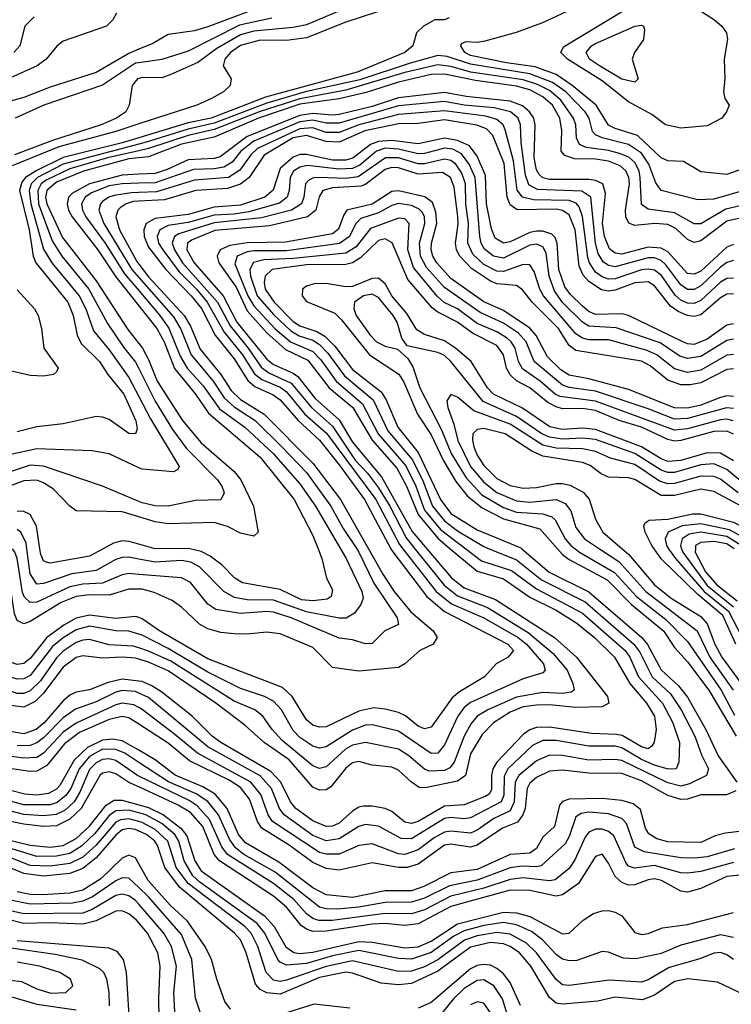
# Model space of a CAD drawing. Header units: inches. Extents: x 501365 to 657855, y 482276 to 547543.
# Tile 856 of 957: x 619638 to 621803, y 498614 to 501610. Entities that reach past the tile are written whole.
import ezdxf

# ---------------------------------------------------------------- set-up
doc = ezdxf.new("R2010")
doc.units = ezdxf.units.IN
doc.header["$MEASUREMENT"] = 0
for name, color, linetype in [('A6419', 7, 'Continuous'), ('A6429', 7, 'Continuous'), ('A6510', 7, 'Continuous'), ('A6520', 7, 'Continuous')]:
    doc.layers.add(name, color=color, linetype=linetype)

msp = doc.modelspace()

# ---------------------------------------------------------------- linework, layer by layer
at = {"layer": 'A6419', "color": 5}
for points, elevation in [([(620000, 499664), (619990, 499667), (619950, 499670.1), (619890, 499666.7), (619830, 499674.5), (619810, 499669), (619770, 499639.4), (619710, 499560.2), (619685.1, 499534.9), (619650, 499517.6), (619610, 499523.1), (619530, 499564.6), (619506.1, 499590), (619463.8, 499670), (619435.9, 499815.9), (619423.3, 499843.3), (619402.5, 499862.5), (619350, 499893.6), (619270, 499964.4), (619226.3, 499986.3), (619130, 499983.4), (619070, 499995.8), (618979.3, 499999.3), (618976.7, 500000)], 2880), ([(620000, 499698), (619983.4, 499703.4), (619910, 499707.8), (619850, 499723.7), (619830, 499721.9), (619810, 499714.5), (619770, 499688.6), (619750, 499668.3), (619701.5, 499598.5), (619670, 499567.5), (619650, 499559.4), (619630, 499559.8), (619610, 499566.8), (619543.4, 499603.4), (619503, 499663), (619492.3, 499690), (619474.7, 499770), (619469.4, 499830), (619457.2, 499857.2), (619436.4, 499876.4), (619360.9, 499920.9), (619273.6, 500000)], 2860), ([(620000, 499739.7), (619970, 499748.8), (619930, 499750), (619850, 499764), (619810, 499753.7), (619770, 499729.2), (619737.6, 499702.4), (619670, 499614.5), (619650, 499604.3), (619630, 499603.5), (619609, 499610), (619570, 499631.4), (619550, 499653.7), (619529.2, 499690), (619509.1, 499770), (619504.2, 499850), (619495.3, 499870), (619471.1, 499891.1), (619370, 499949.4), (619318.9, 500000)], 2840), ([(620000, 499790.3), (619990, 499793.5), (619930, 499788.1), (619850, 499797.8), (619810, 499788.6), (619772.1, 499767.9), (619720.4, 499730), (619670, 499666.1), (619650, 499650.5), (619630, 499647.7), (619610, 499655.2), (619574.8, 499690), (619556.6, 499730), (619545.1, 499790), (619540.8, 499870), (619531.5, 499890), (619508.3, 499908.3), (619430, 499944.3), (619390, 499970), (619363.3, 500000)], 2820), ([(620000, 499876.9), (619970, 499877), (619910, 499858.7), (619850, 499860.2), (619810, 499855.1), (619763.6, 499836.4), (619670, 499778.6), (619650, 499771), (619630, 499781.5), (619621.9, 499801.9), (619604.1, 499924.1), (619590, 499957.7), (619570, 499971.1), (619490, 499981.5), (619448.5, 500000)], 2780), ([(620000, 499921.9), (619970, 499924.3), (619950, 499920.3), (619890, 499895.4), (619830, 499892.5), (619790, 499884), (619690, 499837.6), (619670, 499836.4), (619652.4, 499852.4), (619646.4, 499866.4), (619630, 499970), (619623.1, 499990), (619616, 500000)], 2760), ([(620000, 499968.6), (619970, 499974.1), (619950, 499973.8), (619930, 499967.7), (619870, 499934.2), (619796.2, 499923.8), (619710, 499894.4), (619690, 499892.6), (619670, 499924), (619659.4, 500000)], 2740), ([(619892.1, 500000), (619850, 499977.9), (619730, 499956.1), (619719.2, 499959.2), (619710, 499963.4), (619702.1, 499982.1), (619699.4, 500000)], 2720), ([(620000, 499597.3), (619950, 499603), (619906.9, 499593.1), (619850, 499571), (619810, 499564), (619790, 499554.3), (619770, 499536.8), (619712.2, 499470), (619687.8, 499450), (619650, 499436.6), (619590, 499446.5)], 2920), ([(620000, 499560.9), (619990, 499565.4), (619950, 499568.3), (619930, 499563.5), (619870, 499533.8), (619807.9, 499512.1), (619770, 499485.4), (619710, 499424.2), (619690, 499408.9), (619670, 499400.8), (619630, 499400.1)], 2940), ([(620000, 499516.6), (619985, 499525), (619950, 499530.2), (619930, 499524.9), (619810, 499469.6), (619770, 499441.4), (619710, 499378.3), (619690, 499365.2), (619650, 499362.3), (619572.6, 499372.6)], 2960), ([(620000, 499466.6), (619970, 499485.8), (619950, 499489.4), (619910, 499480.8), (619819.6, 499440.4), (619774.2, 499405.8), (619720.1, 499339.9), (619690, 499322.8), (619670, 499321.8), (619550, 499339.8)], 2980), ([(620000, 499386.6), (619950, 499415.7), (619920.6, 499420.6), (619890, 499417.6), (619844.5, 499395.5), (619803.6, 499356.4), (619760, 499280), (619750, 499268.8), (619725, 499255), (619690, 499249.6), (619652.9, 499252.8), (619573.3, 499273.3)], 3020), ([(620000, 499349.8), (619957.4, 499377.4), (619930, 499389.3), (619890, 499390), (619850, 499368.2), (619818.6, 499330), (619793, 499270), (619779.2, 499250), (619751.8, 499228.2), (619730, 499220.6), (619650, 499221), (619564, 499244)], 3040), ([(620000, 499308.4), (619996.7, 499310), (619930, 499355.2), (619910, 499360.2), (619890, 499358.2), (619870, 499348.3), (619850, 499328.1), (619821.1, 499258.9), (619803.2, 499230), (619775.6, 499204.4), (619748.9, 499191.1), (619710, 499187), (619650, 499191.2), (619539.4, 499219.4)], 3060), ([(620000, 499275.1), (619970, 499289), (619930, 499314.6), (619910, 499320.8), (619890, 499317.2), (619881.1, 499310), (619824.3, 499210), (619790, 499177.1), (619750, 499157.2), (619710, 499155), (619650, 499161.5), (619590, 499173.5)], 3080), ([(619510, 499136.5), (619670, 499097.5), (619730, 499091.9), (619770, 499097.4), (619810, 499118.7), (619850, 499155.7), (619900.5, 499219.5), (619925.2, 499234.8), (619950, 499234.5), (620000, 499220.5)], 3120), ([(620000, 499196.1), (619970, 499204.6), (619930, 499202.9), (619910, 499188.5), (619866.3, 499133.7), (619825.6, 499094.4), (619790, 499072.5), (619750, 499064.1), (619690, 499063.1), (619590, 499093.6)], 3140), ([(620000, 499169.9), (619970, 499178.1), (619944.6, 499175.5), (619930, 499168.2), (619870, 499098.1), (619830, 499061.6), (619790, 499041.7), (619730, 499033.6), (619670, 499036.2), (619590, 499067)], 3160), ([(620000, 499140.8), (619990, 499145.4), (619970, 499148.5), (619950, 499144.1), (619930, 499128.7), (619870, 499058.9), (619830, 499026.8), (619790, 499011.2), (619710, 499003.3), (619650, 499011.5), (619570, 499043.9)], 3180), ([(620000, 499041.2), (619990, 499058.9), (619970, 499067.4), (619950, 499058.2), (619884.6, 498995.4), (619830, 498961), (619790, 498952.2), (619706.5, 498946.5), (619670, 498948.2), (619630, 498956.4)], 3220), ([(620000, 498968.8), (619970, 498997.2), (619950, 498999), (619930, 498989), (619858.9, 498941.1), (619830, 498927.1), (619798.2, 498921.8), (619670, 498917.9), (619610, 498930.8)], 3240), ([(620000, 498918.1), (619989.8, 498929.8), (619970, 498943.5), (619950, 498948.5), (619930, 498944.6), (619858.2, 498901.8), (619830, 498891.4), (619650, 498889.2), (619610, 498898.5)], 3260), ([(620000, 498861.8), (619993, 498870), (619970, 498889.4), (619950, 498897.8), (619930, 498897.2), (619870, 498867.6), (619830, 498857), (619730, 498862), (619650, 498859.8), (619594.2, 498874.2)], 3280), ([(619911.1, 498608.9), (619910.2, 498650.2), (619903.3, 498690), (619893.4, 498710), (619881.7, 498721.7), (619827.8, 498747.8), (619745.2, 498765.2), (619605, 498785)], 3340), ([(619974.2, 498530), (619963.1, 498710), (619953.6, 498750), (619934.3, 498774.3), (619910, 498784.8), (619630, 498806.9)], 3320), ([(619610, 498686.9), (619643, 498683), (619690, 498660.9), (619732.1, 498647.9), (619778.5, 498650), (619799, 498670), (619792.2, 498690), (619759.8, 498710), (619698, 498730), (619630, 498742.2)], 3360), ([(619470, 498607.4), (619570, 498632.8), (619610, 498637.2), (619690, 498613.7), (619810, 498597.3)], 3340)]:
    msp.add_lwpolyline(points, dxfattribs=dict(at, elevation=elevation))
at = {"layer": 'A6429', "color": 5}
for points, elevation in [([(620663.2, 500000), (620670, 499989.7), (620715.2, 499895.2), (620786.5, 499790), (620790.1, 499769.9), (620749.2, 499750), (620710, 499712), (620690, 499710.4), (620650, 499722.7), (620610, 499728.3), (620463.7, 499790), (620410, 499806.8), (620390, 499809), (620310, 499802.5), (620235, 499815), (620210, 499831.4), (620157.4, 499897.4), (620130, 499911.5), (620000, 499921.9)], 2760), ([(620803.3, 500000), (620905.1, 499870), (620952.1, 499832.1), (621050, 499790), (621154.9, 499730), (621180.4, 499710), (621231.4, 499650), (621236.8, 499630), (621230, 499622.5), (621170, 499604.6), (621010, 499532.1), (620990, 499517.2), (620970.8, 499490), (620930, 499403.4), (620910, 499378.2), (620890, 499376.5), (620790, 499444.7), (620710, 499464.5), (620690, 499462.9), (620650, 499447.9), (620570, 499397.4), (620550, 499393.2), (620530, 499398.8), (620490, 499425.8), (620470, 499446.8), (620434.6, 499510), (620410, 499535.7), (620382.8, 499550), (620310, 499574.4), (620210, 499624.4), (620090, 499696), (620010, 499736.7), (620000, 499739.7)], 2840), ([(620876.6, 500000), (620951.4, 499911.4), (620990, 499880.6), (621085.5, 499845.5), (621265.6, 499730), (621332.2, 499670), (621426, 499550), (621431, 499530), (621410, 499518.4), (621330, 499516.8), (621250, 499524.6), (621210, 499523.5), (621170, 499518.6), (621130, 499502.6), (621079.9, 499470), (621045.5, 499434.5), (621010, 499375.8), (620994.7, 499310), (620970, 499292.8), (620872, 499272), (620853.8, 499273.8), (620830, 499289.2), (620790, 499326.1), (620770, 499335.5), (620710, 499341.5), (620670, 499352.8), (620650, 499348.5), (620630, 499332.3), (620584.3, 499275.7), (620570, 499266.3), (620550, 499265.1), (620530, 499274.5), (620457.4, 499357.4), (620381.2, 499410), (620322.9, 499462.9), (620234.1, 499530), (620090, 499628), (620030, 499655), (620000, 499664)], 2880), ([(620947.9, 500000), (621030, 499931.3), (621110, 499908.4), (621190, 499853), (621270, 499813.1), (621333.6, 499773.6), (621387.1, 499730), (621448.2, 499670), (621494.1, 499590), (621544.9, 499530), (621569, 499490), (621574.4, 499450), (621568.3, 499411.7), (621561, 499399), (621550, 499391.3), (621530, 499397), (621471.4, 499431.4), (621455, 499435), (621378.1, 499438.1), (621250, 499456.7), (621210, 499455.9), (621190, 499449.4), (621170, 499434.7), (621089.3, 499350.7), (621077.8, 499330), (621073.4, 499310), (621073.8, 499266.3), (621066.5, 499253.5), (621054.2, 499245.8), (620990, 499220.7), (620930, 499216.2), (620850, 499169.7), (620830, 499164.3), (620810, 499167.9), (620770, 499200.3), (620750, 499209.9), (620710, 499217), (620683.4, 499216.6), (620670, 499213.9), (620650, 499201.6), (620610, 499165.3), (620590, 499156), (620570, 499155.1), (620530, 499171.8), (620477.8, 499210), (620462, 499230), (620432.2, 499290), (620401.8, 499321.8), (620249.9, 499410), (620223.1, 499430), (620162.1, 499490), (620070, 499563.5), (620042.2, 499582.2), (620010, 499596.2), (620000, 499597.3)], 2920), ([(621066.1, 500000), (621150, 499966.6), (621225.6, 499905.6), (621358.1, 499838.1), (621506.5, 499710), (621524.8, 499684.8), (621562.6, 499610), (621618.6, 499558.6), (621651.1, 499510), (621692.1, 499430), (621712.8, 499372.8), (621734.2, 499330), (621727.4, 499310), (621675.9, 499284.1), (621650, 499277.3), (621610, 499287.8), (621470, 499355.1), (621450, 499358.6), (621370, 499357), (621290, 499370.6), (621250, 499372.1), (621210, 499354.7), (621156.2, 499310), (621145.6, 499290), (621142.1, 499230), (621130, 499202.8), (621080.9, 499179.1), (621030, 499143.5), (621010, 499134.6), (620950, 499141), (620930, 499137.8), (620899.3, 499120.7), (620850, 499083.6), (620810, 499069.5), (620790, 499072), (620710, 499102.4), (620670, 499097.3), (620610, 499070.2), (620570, 499070.2), (620550, 499075.7), (620407.4, 499170), (620393.7, 499190), (620372, 499252), (620341.5, 499290), (620178.4, 499378.4), (620110, 499435.2), (620010, 499511), (620000, 499516.6)], 2960), ([(620613.8, 500000), (620631.2, 499970), (620678.4, 499870), (620683, 499850), (620675.9, 499830), (620656.4, 499803.6), (620631.4, 499788.6), (620610, 499788.5), (620510, 499808.2), (620410, 499843.6), (620330, 499844.3), (620291.2, 499851.2), (620259.4, 499870), (620185.3, 499945.3), (620158.9, 499958.9), (620130, 499964.2), (620050, 499959.5), (620000, 499968.6)], 2740), ([(620699, 500000), (620742.7, 499922.7), (620777.2, 499870), (620828.2, 499808.2), (620896, 499750), (620907.7, 499730), (620896.3, 499710), (620855.8, 499690), (620810, 499649.9), (620790, 499638.9), (620670, 499627.2), (620590, 499638.2), (620530, 499699.1), (620430, 499741.3), (620390, 499746.3), (620330, 499740.3), (620290, 499741.4), (620250, 499744.8), (620210, 499755.8), (620185.3, 499770), (620130, 499822.4), (620102, 499842), (620047.2, 499867.2), (620010, 499876.8), (620000, 499876.9)], 2780), ([(620766.9, 500000), (620770, 499994.2), (620875.4, 499855.4), (620930, 499809.1), (621123.4, 499710), (621140.1, 499690), (621124, 499670), (621087.3, 499650), (621051.9, 499610), (620975.9, 499564.1), (620954.1, 499545.9), (620890, 499456.6), (620870, 499451.8), (620850, 499460.4), (620811.7, 499491.7), (620790, 499501.7), (620750, 499512.2), (620715.4, 499515.4), (620670, 499505.6), (620570, 499457.9), (620550, 499456.7), (620530, 499463.4), (620510, 499479.7), (620466.9, 499550), (620437.3, 499577.3), (620210, 499664.5), (620063, 499750), (620010, 499787.1), (620000, 499790.3)], 2820), ([(620840.6, 500000), (620929.5, 499889.5), (620970, 499857), (621061.3, 499821.3), (621184.9, 499744.9), (621261.5, 499681.5), (621303.8, 499630), (621321.3, 499590), (621324.7, 499570), (621316.2, 499563.8), (621290, 499559.8), (621230, 499562.7), (621150, 499548.4), (621062.3, 499510), (621029.7, 499490.3), (621011.4, 499468.6), (620990, 499429.5), (620959.7, 499350), (620946.6, 499333.4), (620930, 499324.7), (620883.6, 499323.6), (620869.2, 499329.2), (620821.9, 499370), (620790, 499390.2), (620690, 499410.5), (620650, 499402.5), (620629.5, 499390), (620570, 499335.8), (620550, 499330.9), (620530, 499339.2), (620436.7, 499416.7), (620405.9, 499450), (620378.1, 499490), (620353.3, 499510), (620290, 499536.2), (620097.7, 499657.7), (620030, 499688.1), (620000, 499698)], 2860), ([(620995, 500000), (621043.1, 499963.1), (621134.2, 499934.2), (621210, 499877.9), (621350, 499803.7), (621479.9, 499690), (621494.3, 499670), (621520.9, 499610), (621594.3, 499530), (621625.6, 499470), (621645.1, 499410), (621643.6, 499350), (621635.5, 499330), (621610.9, 499329.1), (621570, 499341.3), (621530, 499358.9), (621470, 499394.3), (621450, 499398.8), (621370, 499399), (621270, 499416.1), (621230, 499416.5), (621198.7, 499401.3), (621123.4, 499330), (621111.8, 499308.2), (621110.5, 499250), (621102.8, 499230), (621010, 499181.5), (620990, 499178.5), (620950, 499182.5), (620930, 499178.6), (620830, 499117.6), (620798.5, 499118.5), (620730, 499156.1), (620690, 499160.7), (620670, 499154.5), (620610, 499116.7), (620570, 499111.4), (620530, 499127.8), (620442.5, 499190), (620428, 499210), (620403.9, 499270), (620369.1, 499309), (620210, 499397.3), (620030, 499547.2), (620000, 499560.9)], 2940), ([(620545.6, 500000), (620557.2, 499970), (620571.8, 499910), (620590, 499875.3), (620585.1, 499854.9), (620573.6, 499846.4), (620530, 499841.4), (620495.1, 499844.9), (620430, 499875.6), (620315.9, 499895.9), (620292.1, 499910), (620254.3, 499950), (620217.8, 499977.8), (620190, 499992.1), (620155.3, 500000)], 2720), ([(621165.5, 500000), (621248.7, 499928.7), (621370, 499868.6), (621530.9, 499730), (621548.5, 499708.5), (621590, 499631.7), (621642.9, 499582.9), (621670, 499548.4), (621725.9, 499450), (621762.9, 499370), (621819.8, 499290)], 2980), ([(621274.4, 500000), (621290, 499982.3), (621310, 499967.4), (621425, 499905), (621499.7, 499830), (621596.4, 499750), (621630, 499699), (621670, 499656.3), (621734.9, 499570), (621818.3, 499430)], 3020), ([(621327.9, 500000), (621341, 499990), (621448, 499928), (621515, 499855), (621604.3, 499784.3), (621670, 499718), (621772.1, 499570), (621813.4, 499493.4)], 3040), ([(621402.1, 500000), (621461.2, 499961.2), (621542.7, 499870), (621699.3, 499750), (621738.3, 499670), (621808.9, 499570)], 3060), ([(621470.9, 500000), (621490, 499983.7), (621569.9, 499889.9), (621620.4, 499850), (621710, 499793.7), (621730, 499771.6), (621752.7, 499710), (621774.8, 499670), (621832.9, 499590)], 3080), ([(621816.9, 499710), (621777.1, 499797.1), (621701.2, 499861.2), (621589.5, 499969.5), (621568.1, 500000)], 3120), ([(621612.6, 500000), (621633.3, 499970), (621720.4, 499870), (621795.1, 499810), (621836.4, 499730)], 3140), ([(621652, 500000), (621655.3, 499990), (621730, 499888.3), (621810, 499823.4)], 3160), ([(621693.9, 500000), (621693.4, 499990), (621724.9, 499930), (621759.1, 499890), (621821.5, 499841.5)], 3180), ([(621817.2, 499262.8), (621788.9, 499251.1), (621710, 499251.2), (621670, 499237.5), (621650, 499236.8), (621610, 499249.5), (621530, 499293.5), (621470, 499315.6), (621370, 499317.4), (621290, 499326.6), (621250, 499323.4), (621210, 499304.3), (621190, 499286.1), (621182.3, 499270), (621175.5, 499210), (621168.7, 499190), (621152.5, 499167.5), (621106.9, 499150), (621030, 499098.1), (621010, 499092), (620950, 499100.8), (620930, 499097.7), (620850, 499040.6), (620816.5, 499030), (620790, 499030.4), (620710, 499043.9), (620610, 499021.6), (620570, 499027.2), (620530, 499045.5), (620458.1, 499098.1), (620374.7, 499150), (620360.9, 499170), (620337.5, 499237.5), (620310, 499273), (620275.5, 499295.5), (620154.6, 499354.6), (620090, 499408.8), (620000, 499466.6)], 2980), ([(621870, 499144.2), (621785.6, 499134.4), (621753.8, 499126.2), (621710, 499106.1), (621610, 499108), (621576.7, 499116.7), (621552.1, 499132.1), (621542.1, 499150), (621526.8, 499206.8), (621504.1, 499224.1), (621470, 499233.4), (621410, 499240.3), (621310, 499237.8), (621289.1, 499230.9), (621280.2, 499219.8), (621265.2, 499154.8), (621230, 499122.4), (621210, 499088), (621190, 499073.4), (621130, 499069.1), (621030, 499023.9), (620950, 499013.7), (620867.8, 498972.2), (620830, 498959.2), (620750, 498958.7), (620650, 498938.9), (620570, 498946.6), (620530, 498968.5), (620425.9, 499045.9), (620324.8, 499104.8), (620304, 499130), (620269.4, 499210), (620232.8, 499252.8), (620195.5, 499275.5), (620111.1, 499311.1), (620050, 499357.4), (620000, 499386.6)], 3020), ([(621813.2, 499086.8), (621730, 499062.6), (621690, 499058.3), (621650, 499059.4), (621537.7, 499077.7), (621510, 499092.3), (621484.1, 499164.1), (621470, 499179.3), (621430, 499193.7), (621370, 499198.5), (621345.9, 499194.1), (621330, 499184.3), (621310, 499124.4), (621298, 499102), (621224.8, 499035.2), (621210, 499031.9), (621165.7, 499034.3), (621130, 499028.9), (621030, 498991.6), (620945.6, 498974.4), (620870, 498936.6), (620830, 498924.4), (620750, 498923.4), (620670, 498909.2), (620603.6, 498903.6), (620570, 498904.1), (620550, 498909.3), (620415.5, 499015.5), (620319.9, 499070), (620294.1, 499090), (620275.9, 499115.9), (620243, 499190), (620210, 499231), (620174.5, 499254.5), (620091, 499291), (620000, 499349.8)], 3040), ([(621810, 499045.3), (621710, 499018), (621670, 499012.8), (621650, 499014), (621570, 499035.7), (621508.4, 499028.4), (621490, 499034.2), (621482.8, 499042.8), (621446, 499126), (621430, 499139.6), (621410, 499146.3), (621390, 499146.3), (621370, 499137.4), (621358.1, 499121.9), (621326.9, 499053.1), (621310, 499026.6), (621267.2, 498992.8), (621250, 498989.7), (621170, 498998.1), (621130, 498993.9), (621050, 498967.1), (620950, 498942.5), (620870, 498901.1), (620830, 498889.4), (620750, 498890.4), (620588.8, 498868.8), (620548.5, 498868.5), (620530, 498874.8), (620510, 498889.4), (620472.1, 498932.1), (620410, 498981.4), (620269.7, 499069.7), (620252.6, 499092.6), (620215.7, 499175.7), (620177.7, 499217.7), (620153.5, 499233.5), (620000, 499308.4)], 3060), ([(621871, 499011), (621790, 499002.9), (621710, 498965.8), (621670, 498955.1), (621650, 498957.6), (621590.3, 498990.3), (621570, 498995), (621550, 498992.9), (621510, 498977.4), (621490, 498976.5), (621470, 498984.1), (621450, 499002.5), (621430, 499043.4), (621410, 499070.4), (621390, 499063.4), (621338.6, 498981.4), (621290, 498946.9), (621270, 498942.5), (621190, 498960.4), (621130, 498960.5), (620950, 498910.9), (620850, 498858.2), (620810, 498853.8), (620750, 498859.2), (620710, 498857.3), (620570, 498836.1), (620530, 498834.9), (620510, 498841.9), (620493.9, 498853.9), (620449.2, 498909.2), (620410, 498942.6), (620245.6, 499050), (620229.4, 499070), (620194.9, 499154.9), (620157, 499197), (620119.8, 499219.8), (620000, 499275.1)], 3080), ([(620000, 499220.5), (620030, 499212.2), (620075.1, 499190), (620128.2, 499150), (620146.4, 499126.4), (620170.5, 499050), (620190, 499020), (620382.9, 498882.9), (620412, 498850), (620448.1, 498788.1), (620471.7, 498771.7), (620490, 498768.2), (620530, 498771.9), (620670, 498804.8), (620710, 498802.8), (620810, 498785.5), (620850, 498788.1), (620890, 498805.4), (620970, 498858.1), (621110, 498894), (621150, 498891.9), (621190, 498880.8), (621290, 498827.8), (621310, 498830.3), (621352.9, 498870), (621383.9, 498890), (621410, 498898.2), (621430, 498898.9), (621450, 498894.2), (621470, 498882.5), (621510, 498831.8), (621530, 498826.4), (621550, 498829), (621593.7, 498846.3), (621670, 498856.1), (621810, 498892.8)], 3120), ([(621810, 498816.5), (621770, 498824.9), (621650, 498793.9), (621590, 498768.6), (621512.5, 498752.5), (621473.7, 498753.7), (621430, 498772.5), (621410, 498774.5), (621332.9, 498747.1), (621310, 498746), (621290, 498750.6), (621270, 498764.8), (621228.8, 498810), (621195.4, 498835.4), (621150, 498855.8), (621110, 498862.4), (621050, 498853.8), (620990, 498837.2), (620959.2, 498820.8), (620890, 498771), (620830, 498750.5), (620790, 498752.7), (620670, 498777.4), (620590, 498761.1), (620510, 498737.5), (620450, 498732.5), (620430, 498742), (620423.4, 498750), (620384.1, 498830), (620360, 498860), (620185.8, 498985.8), (620165, 499005), (620138, 499050), (620122.2, 499110), (620110, 499130), (620070, 499163.5), (620021.6, 499190), (620000, 499196.1)], 3140), ([(621809.9, 498750), (621790, 498763.9), (621770, 498770.8), (621750, 498769.3), (621707.6, 498752.4), (621614.4, 498725.6), (621550, 498687.9), (621530, 498680.8), (621432.7, 498687.3), (621310, 498670.7), (621290, 498672.6), (621270, 498689), (621210.2, 498770.2), (621180, 498800), (621130, 498826.6), (621090, 498832.4), (621030, 498822.3), (620991.5, 498808.5), (620910, 498748.6), (620870, 498727.6), (620830, 498714.6), (620790, 498713), (620650, 498745.9), (620570, 498728.6), (620450, 498686.8), (620430, 498683.1), (620410, 498686.9), (620388, 498710), (620362.7, 498790), (620341.9, 498830), (620322.5, 498850), (620150, 498981.7), (620114, 499030), (620088.6, 499110), (620050, 499146.1), (620010, 499167.1), (620000, 499169.9)], 3160), ([(621842.6, 498642.6), (621761.4, 498681.4), (621671.3, 498691.3), (621630, 498683.1), (621570, 498641.7), (621532.9, 498627.1), (621450, 498635), (621397, 498623), (621290, 498614), (621270, 498616.9), (621250, 498634.7), (621193.1, 498730), (621159, 498770), (621130, 498790), (621110, 498797.9), (621070, 498801.6), (621010, 498787.6), (620910, 498714.6), (620830, 498676.6), (620790, 498672.6), (620738.1, 498678.1), (620650, 498708.1), (620630, 498711), (620550, 498695), (620430, 498644.4), (620390, 498648.1), (620370, 498659.1), (620355.4, 498675.4), (620327.2, 498770), (620310, 498810), (620291.9, 498830), (620124.5, 498970), (620079.7, 499030), (620057.3, 499097.3), (620048.8, 499110), (620024, 499130), (620000, 499140.8)], 3180), ([(620279.1, 498599.1), (620261.9, 498621.9), (620237.3, 498690), (620221.9, 498750), (620202.6, 498790), (620147.2, 498867.2), (620095.7, 498915.7), (620028.9, 498990), (620000, 499041.2)], 3220), ([(620186.6, 498590), (620172.3, 498632.3), (620161.8, 498750), (620130, 498826.2), (620030, 498940.4), (620000, 498968.8)], 3240), ([(620110.9, 498570), (620107, 498650), (620115.1, 498730), (620099.4, 498790), (620076.4, 498830), (620000, 498918.1)], 3260), ([(620061.7, 498570), (620060.8, 498630), (620065.3, 498730), (620058.4, 498770), (620026.8, 498830), (620000, 498861.8)], 3280), ([(621161.3, 498610), (621130, 498679.5), (621110, 498706.3), (621090, 498723), (621070, 498732.4), (621050, 498735.1), (621030, 498732), (621010, 498721.7), (620890, 498618.9), (620850, 498602.3)], 3220), ([(621125.4, 498570), (621106.9, 498630), (621080.5, 498670), (621050, 498687.9), (621030, 498686.4), (620990, 498662.1), (620957.6, 498630), (620910, 498571)], 3240), ([(620642.1, 498602.1), (620533.7, 498613.7), (620410, 498575.3)], 3220), ([(621070, 498588.1), (621050, 498616.7), (621030, 498621.5), (621010, 498612.4)], 3260)]:
    msp.add_lwpolyline(points, dxfattribs=dict(at, elevation=elevation))
at = {"layer": 'A6510', "color": 5}
for points, elevation in [([(619931.9, 501630), (619920.9, 501610), (619901.5, 501590), (619770, 501544.9), (619750.4, 501529.6), (619718.7, 501490), (619690.6, 501470), (619610, 501432.6)], 2480), ([(619681.5, 501618.5), (619653.8, 501590), (619637.8, 501530), (619619.4, 501510)], 2460), ([(620000, 501519.9), (619970, 501507.6), (619870.5, 501449.5), (619730, 501404.9), (619650, 501373.1), (619610, 501362.5)], 2520), ([(620000, 501478.8), (619990, 501477.4), (619890, 501411.1), (619711, 501350), (619623.7, 501310)], 2540), ([(620000, 501431.3), (619995.8, 501430), (619980.1, 501410), (619970.4, 501350), (619960.8, 501330), (619931.9, 501310), (619885.4, 501290), (619737.8, 501242.2), (619621.6, 501198.4)], 2560), ([(620000, 501292.6), (619930.5, 501270), (619756.9, 501223.1), (619614.5, 501165.5)], 2580), ([(620000, 501250.8), (619950, 501235.6), (619770, 501190.2), (619687.5, 501150), (619655.9, 501130), (619644, 501116), (619637.4, 501090), (619666.7, 500970), (619678.7, 500890), (619687, 500870), (619784.1, 500750), (619800.3, 500710), (619812.6, 500650), (619824.7, 500624.7), (619880.4, 500570), (619906.3, 500530), (619954.7, 500470), (619990.8, 500389.2), (619995.2, 500364.8), (619990.5, 500349.5), (619970, 500351), (619910, 500393.1), (619890, 500400.8), (619870, 500402.1), (619770, 500380.3), (619690, 500371.3), (619630, 500355.9)], 2620), ([(620000, 501231.5), (619770, 501170.6), (619692.1, 501130), (619672.7, 501110), (619666.4, 501090), (619671.3, 501050), (619710, 500911.6), (619735.7, 500870), (619818.8, 500770), (619838.7, 500730), (619862.7, 500662.7), (619910, 500605.5), (619970, 500520.7), (620000, 500463.1)], 2640), ([(620000, 501211.1), (619904.6, 501190), (619790, 501156.2), (619717.9, 501122.1), (619703, 501110), (619692.7, 501090), (619695.2, 501050), (619736.7, 500936.7), (619766, 500890), (619848.4, 500790), (619905.2, 500685.2), (619953.3, 500613.3), (619990, 500568.2), (620000, 500548.3)], 2660), ([(620000, 501189.6), (619970, 501186.7), (619831.4, 501148.6), (619750, 501115.5), (619720.6, 501090), (619716.1, 501070), (619720.4, 501050), (619767.5, 500947.5), (619870, 500815.5), (619967.3, 500667.3), (620000, 500624.4)], 2680), ([(620000, 501139.4), (619950, 501136.9), (619850, 501110.7), (619798.3, 501081.7), (619786.1, 501070), (619781.7, 501050), (619786, 501030), (619797.3, 501010), (619876, 500910), (619930, 500827.3), (620000, 500738.9)], 2720), ([(620000, 501112.4), (619950, 501110.9), (619910, 501104.6), (619856.7, 501083.3), (619837.4, 501070), (619825.7, 501050), (619828.4, 501030), (619838.7, 501010), (619897.9, 500930), (619956.6, 500836.6), (620000, 500785.7)], 2740), ([(620000, 501083.8), (619977.3, 501082.7), (619925.2, 501074.8), (619908.6, 501070), (619890, 501057.1), (619883.2, 501050), (619878.8, 501030), (619893.5, 500990), (619979, 500850), (620000, 500825.9)], 2760), ([(620000, 501058), (619983, 501057), (619961.3, 501050), (619943, 501037), (619936.3, 501030), (619930.3, 501010), (619941.2, 500970), (619994, 500874), (620000, 500866.1)], 2780), ([(619630, 500787.6), (619682.9, 500730), (619694.3, 500710), (619704, 500670), (619710.9, 500610), (619754.3, 500550), (619750, 500538.5), (619740.3, 500530), (619710, 500525.4), (619670, 500527.2), (619595.2, 500544.8)], 2580), ([(620000, 500246.4), (619910, 500288.7), (619857.7, 500297.7), (619690, 500303.9), (619605.6, 500285.6)], 2640), ([(620000, 500144.1), (619890, 500190.4), (619710, 500251.5), (619670, 500254.3), (619590, 500228.3)], 2660), ([(620000, 500096.9), (619950, 500112.2), (619810, 500115.3), (619790, 500129.9), (619741.1, 500181), (619710, 500201), (619690, 500208.2), (619650, 500206.9), (619570, 500176.9)], 2680), ([(619699.4, 500000), (619689.2, 500069.2), (619670, 500103.8), (619650, 500113.7), (619630, 500113.9)], 2720), ([(619659.4, 500000), (619657, 500017), (619641.3, 500050), (619630, 500059)], 2740), ([(620000, 500013.8), (619970, 500022), (619950, 500023.7), (619923.5, 500016.5), (619892.1, 500000)], 2720)]:
    msp.add_lwpolyline(points, dxfattribs=dict(at, elevation=elevation))
at = {"layer": 'A6520', "color": 5}
for points, elevation in [([(620770, 501647.7), (620630, 501602), (620510, 501554.7), (620450, 501546.3), (620370, 501547.5), (620310, 501531.5), (620279, 501510), (620261.9, 501490), (620257.2, 501470), (620281.1, 501430), (620277.8, 501410), (620257.8, 501390), (620221.8, 501370), (620177, 501350), (620000, 501292.6)], 2580), ([(620630, 501645.5), (620510, 501594.1), (620470, 501586), (620350, 501574.6), (620310, 501564.1), (620237.5, 501522.5), (620180.3, 501479.7), (620097.2, 501442.8), (620070, 501433.2), (620010, 501434.3), (620000, 501431.3)], 2560), ([(620356.6, 501643.4), (620210, 501587.8), (620170, 501576.1), (620090, 501565.1), (620042.6, 501537.4), (620000, 501519.9)], 2520), ([(621870, 501167), (621790, 501138.6), (621710, 501147.1), (621658.1, 501178.1), (621610, 501180.9), (621590, 501189.2), (621517.6, 501257.6), (621450, 501278.8), (621430, 501289.4), (621391.8, 501350), (621318.7, 501410), (621270, 501443.4), (621206.4, 501466.4), (621118.7, 501478.7), (621010, 501501.5), (620992.6, 501510), (620979.9, 501530), (620982.5, 501537.4), (620996.1, 501544), (621030, 501541.4), (621054.7, 501545.3), (621150, 501571.8), (621230, 501601.7), (621304, 501636)], 2620), ([(621701.7, 501641.7), (621751.6, 501610), (621774.4, 501590), (621788.7, 501570), (621791.6, 501550), (621781.9, 501490), (621784, 501430), (621779.7, 501390), (621783.1, 501370), (621796.4, 501350), (621789.1, 501330), (621774.2, 501310), (621730, 501287.2), (621650, 501280.2), (621603.1, 501290), (621561.8, 501321.8), (621490, 501360.3), (621410, 501424), (621304.7, 501490), (621284.7, 501510), (621292.3, 501527.7), (621479.5, 501640.5)], 2580), ([(620944.4, 501615.6), (620930.2, 501609.8), (620900.8, 501610), (620866.7, 501590), (620845.5, 501570), (620834.4, 501530), (620809.3, 501510), (620665.1, 501450), (620386.1, 501373.9), (620220.7, 501310), (620150, 501296.3), (620000, 501250.8)], 2620), ([(620405.1, 501614.9), (620306.8, 501593.2), (620150, 501514.5), (620070, 501488.9), (620000, 501478.8)], 2540), ([(621848.2, 501091.8), (621750, 501064.2), (621701.3, 501061.3), (621589.7, 501089.7), (621573.7, 501113.7), (621552.7, 501170), (621530, 501204.3), (621490, 501230.3), (621410.3, 501250.3), (621390, 501259.6), (621380.5, 501270), (621370.7, 501310), (621358.8, 501330), (621300, 501390), (621259.2, 501419.2), (621190, 501445.2), (621010, 501474.4), (620938.2, 501498.2), (620910, 501500.6), (620823, 501477), (620673, 501427), (620510, 501391.2), (620390, 501355.6), (620230, 501294.7), (620150, 501277.3), (620022.5, 501237.5), (620000, 501231.5)], 2640), ([(621830, 501043.8), (621786.7, 501033.3), (621710, 500989.1), (621690, 500989), (621630, 501022.2), (621550, 501033.9), (621530, 501047.7), (621526.1, 501130), (621522.4, 501150), (621510, 501175.2), (621491.3, 501191.3), (621463.1, 501203.1), (621430, 501212.3), (621361.3, 501221.3), (621341, 501230), (621332.1, 501250), (621329.7, 501290), (621322.8, 501310), (621284.9, 501364.9), (621250, 501394.4), (621213, 501413), (621170, 501426.5), (621010.5, 501450), (620950, 501467.1), (620910, 501472.7), (620810, 501448.9), (620630, 501395.1), (620490, 501369.6), (620370, 501330.5), (620230, 501275.5), (620150, 501257.5), (620030, 501217.7), (620000, 501211.1)], 2660), ([(621830, 501006), (621790, 500997.1), (621710, 500936.7), (621690, 500931.9), (621670, 500941.4), (621634.1, 500974.1), (621610, 500986.8), (621570.2, 500990.2), (621510, 500984), (621491, 500991), (621482.2, 501010), (621481.1, 501030), (621493.2, 501110), (621491.5, 501130), (621482.7, 501150), (621465.3, 501165.3), (621430, 501179.6), (621390, 501185.4), (621326.5, 501186.5), (621296.6, 501196.6), (621285.1, 501210), (621287, 501273), (621281.1, 501310), (621259.4, 501350), (621230, 501375.6), (621190, 501396.4), (621150, 501407.8), (621024.6, 501424.6), (620930, 501444.7), (620890, 501443.1), (620790, 501420.3), (620691.9, 501388.1), (620610, 501368.7), (620490, 501353), (620364.4, 501310), (620230, 501252.3), (620130, 501230.8), (620030, 501192.6), (620000, 501189.6)], 2680), ([(621810, 500926), (621790, 500917.3), (621710, 500844.9), (621690, 500835.2), (621670, 500838.1), (621610, 500903.3), (621590, 500915.2), (621550, 500917.4), (621470, 500896.5), (621450, 500899.4), (621432.4, 500912.4), (621417.3, 500950), (621411.1, 500990), (621420.6, 501080.6), (621412.5, 501110), (621390, 501120.7), (621370, 501123.4), (621250, 501124), (621229.2, 501129.2), (621218.8, 501138.8), (621210, 501153.4), (621203.5, 501190), (621206.5, 501290), (621202, 501310), (621189.5, 501330), (621167.5, 501347.5), (621130, 501361.9), (620996.6, 501376.6), (620930, 501388.8), (620790, 501372.7), (620710, 501346.1), (620610, 501321.8), (620590, 501319.4), (620530, 501324.3), (620490, 501318.1), (620330, 501254.1), (620247.4, 501192.6), (620230, 501187.9), (620150, 501184), (620086.1, 501153.9), (620050, 501141.9), (620000, 501139.4)], 2720), ([(621810, 500876.8), (621790, 500871.1), (621770, 500856.8), (621710, 500800.4), (621690, 500789.1), (621670, 500789.1), (621650, 500802.9), (621604.4, 500864.4), (621590, 500877), (621570, 500885.1), (621550, 500885.3), (621450, 500858.4), (621430, 500861.7), (621412.9, 500872.9), (621398.1, 500898.1), (621390.2, 500930.2), (621376.1, 501070), (621348, 501088), (621213.5, 501093.5), (621187.3, 501107.3), (621177, 501137), (621163.8, 501236.2), (621161.3, 501290), (621154.3, 501310), (621131.4, 501330), (621082, 501341.9), (620990, 501349.4), (620930, 501360.6), (620790, 501347.6), (620610, 501295), (620570, 501295.1), (620530, 501304.3), (620490, 501299.1), (620350, 501240.4), (620310.8, 501210), (620283.8, 501176.2), (620258.8, 501161.2), (620230, 501155.8), (620166.3, 501153.7), (620050, 501113.8), (620000, 501112.4)], 2740), ([(621810, 500823.4), (621790, 500822.1), (621770, 500811.3), (621710, 500755.1), (621690, 500746.6), (621670, 500747.8), (621650, 500756.8), (621632.1, 500772.1), (621591.3, 500831.3), (621570, 500847.5), (621550, 500851.2), (621530, 500848.3), (621450, 500821), (621430, 500820.6), (621410, 500827.3), (621390, 500841.9), (621371.3, 500870), (621366.5, 500886.5), (621350, 501010.8), (621340.5, 501040.5), (621331.5, 501051.5), (621310, 501059.9), (621201.6, 501061.6), (621167.5, 501070), (621151.5, 501091.5), (621140.8, 501180.8), (621115.1, 501275.1), (621108.8, 501290), (621090, 501305.9), (621056.1, 501316.1), (620930, 501332.7), (620790, 501321), (620670.2, 501289.8), (620610, 501266.2), (620570, 501266.8), (620530, 501280.5), (620490, 501278.3), (620361.9, 501218.1), (620340.9, 501199.1), (620308, 501152), (620272.8, 501130), (620170, 501122.1), (620053.7, 501086.4), (620000, 501083.8)], 2760), ([(621810, 500776.2), (621790, 500774.6), (621770, 500763.6), (621710, 500711.9), (621690, 500706.7), (621670, 500709.4), (621641.7, 500721.6), (621618.4, 500738.4), (621570, 500799.9), (621550, 500811.9), (621510, 500809.2), (621450, 500786.7), (621430, 500783.9), (621408.3, 500788.3), (621370, 500813), (621352.7, 500832.7), (621340.4, 500860.4), (621327.6, 500970), (621310, 501016.4), (621290, 501029.5), (621270, 501032.9), (621151.6, 501031.6), (621130, 501046.8), (621121.4, 501070), (621111.9, 501171.9), (621077.1, 501257.1), (621058, 501278), (621029.3, 501289.3), (620930, 501305.3), (620850, 501293.7), (620790, 501292.8), (620688, 501272), (620610, 501237.5), (620570, 501239.5), (620510, 501257.5), (620470, 501250.3), (620382, 501198), (620336.4, 501130), (620310, 501109.6), (620270, 501096.2), (620173.5, 501090), (620077.9, 501062.1), (620000, 501058)], 2780), ([(621810, 500684.5), (621790, 500680.8), (621730, 500637.5), (621690, 500621.9), (621670, 500623.7), (621651.6, 500631.6), (621490, 500710.3), (621470, 500715), (621390, 500712.7), (621370, 500721.9), (621350, 500738.3), (621313.4, 500773.4), (621296.7, 500796.7), (621277.9, 500850), (621273.8, 500930), (621266.9, 500946.9), (621256.9, 500956.9), (621230, 500966.5), (621210, 500966.4), (621190, 500962.6), (621130, 500934.2), (621110, 500930), (621085, 500945), (621073.7, 500973.6), (621058.7, 501050), (621055.7, 501135.7), (621030, 501194.3), (621006.4, 501226.4), (620970, 501242.5), (620930, 501249.5), (620850, 501231.9), (620770, 501242), (620730, 501239.5), (620705, 501230), (620651.2, 501188.8), (620630, 501183), (620590, 501183), (620510, 501200), (620490, 501199.4), (620470, 501191.8), (620430, 501156.7), (620409.2, 501090.8), (620383.6, 501070), (620310, 501045.8), (620230, 501039.8), (620150, 501017.3), (620050, 501004.8), (620022.8, 500990), (620015.6, 500970), (620016.2, 500950), (620030, 500917.7), (620082.8, 500850), (620159.5, 500770), (620190.8, 500730.8), (620232.9, 500650), (620290, 500577.5), (620331.8, 500511.8), (620353.7, 500493.7), (620408.6, 500468.6), (620430, 500453.4), (620485.4, 500390), (620550, 500330), (620610, 500255.2), (620687.5, 500150), (620766.9, 500000)], 2820), ([(621810, 500637.5), (621790, 500633.9), (621710, 500585.1), (621670, 500578.7), (621646.6, 500586.5), (621586.5, 500626.5), (621452.6, 500672.6), (621370, 500677.6), (621350, 500689.4), (621290, 500749.7), (621265, 500785), (621248.5, 500830), (621239.8, 500899.8), (621230, 500918.9), (621210, 500926.5), (621190, 500923.4), (621110, 500884.4), (621079.2, 500890), (621051.9, 500911.9), (621041.9, 500930), (621037.8, 500950), (621023.7, 501130), (621005.7, 501170), (620981.8, 501201.8), (620955.9, 501215.9), (620930, 501219.4), (620870, 501202.6), (620850, 501202.1), (620790, 501215.8), (620750, 501218.7), (620723.3, 501210), (620672.5, 501167.5), (620650, 501157.4), (620610, 501154.7), (620513.9, 501166.1), (620490, 501161.2), (620471.4, 501148.6), (620460.4, 501130), (620457.7, 501090), (620451.4, 501070), (620428.3, 501051.7), (620334.8, 501025.2), (620290, 501017.7), (620230, 501015.6), (620150, 500992.6), (620090, 500983.6), (620064.6, 500970), (620055.9, 500950), (620060.4, 500930), (620073.2, 500910), (620122.8, 500842.8), (620175.6, 500790), (620207.8, 500750), (620259.5, 500659.5), (620315.3, 500590), (620352.1, 500532.1), (620374.6, 500514.6), (620430, 500491.5), (620450, 500477), (620505.9, 500410), (620571.4, 500351.4), (620721.4, 500150), (620793.1, 500013.1), (620803.3, 500000)], 2840), ([(621810, 500591.3), (621790, 500588.7), (621710, 500543.2), (621670, 500536.5), (621630, 500547.6), (621576.1, 500590), (621544.4, 500604.4), (621430, 500635.7), (621370, 500636.2), (621350, 500640.4), (621330, 500654.5), (621231.5, 500770), (621220.6, 500790), (621203.8, 500843.8), (621190, 500864.3), (621170, 500864.5), (621110, 500843.8), (621090, 500844.6), (621050, 500864.9), (621016.7, 500896.7), (621001.7, 500930), (621003.5, 500990), (620995.4, 501050), (620994, 501110), (620982.9, 501142.9), (620964.5, 501170), (620950, 501181.2), (620930, 501185.3), (620870, 501171.7), (620850, 501171.8), (620790, 501189.2), (620750.6, 501189.4), (620668, 501132), (620630, 501127), (620550, 501130), (620531.5, 501128.5), (620518, 501122), (620507, 501110), (620502.8, 501070), (620494.9, 501050), (620465.2, 501030), (620373.1, 501006.9), (620230, 500991.9), (620121.7, 500958.3), (620108.8, 500950), (620102.2, 500930), (620108.8, 500910), (620133.1, 500870), (620239.9, 500750), (620277.9, 500677.9), (620333.4, 500610), (620372.7, 500552.7), (620395.8, 500535.8), (620463.8, 500503.8), (620526.1, 500430), (620590, 500373.1), (620658.8, 500270), (620696.2, 500230), (620730, 500184.9), (620764.4, 500130), (620813.6, 500033.6), (620840.6, 500000)], 2860), ([(621810, 500547.5), (621790, 500545.9), (621710, 500505.3), (621678.4, 500498.4), (621650, 500498.6), (621610, 500513.4), (621556.3, 500556.3), (621530, 500570.8), (621330, 500603.3), (621310, 500618.1), (621277.2, 500670), (621197.2, 500750), (621168.3, 500788.3), (621150, 500801.1), (621090, 500806.4), (621070, 500813.9), (621012.7, 500852.7), (620977.2, 500890), (620966.8, 500910), (620963.8, 500930), (620972, 500988), (620970.7, 501010), (620960.3, 501100.3), (620948.6, 501130), (620924.6, 501144.6), (620850, 501140.4), (620790, 501159.2), (620770, 501160.4), (620750, 501154.2), (620690.9, 501109.1), (620676.8, 501103.2), (620590, 501098), (620560.7, 501090), (620548.6, 501071.4), (620539.4, 501030), (620513.3, 501010), (620397.7, 500982.3), (620231.9, 500968.1), (620160.9, 500939.1), (620148.3, 500930), (620145.9, 500910), (620168.3, 500870), (620257.2, 500770), (620298.2, 500690), (620390, 500577.2), (620410, 500560.3), (620470, 500534.1), (620483.7, 500523.7), (620537.3, 500457.3), (620610, 500392), (620650, 500324.4), (620738.5, 500218.5), (620832.4, 500052.4), (620876.6, 500000)], 2880), ([(621810, 500463), (621790, 500464.9), (621770, 500460.2), (621710, 500437.3), (621670, 500427.9), (621630, 500428.9), (621490, 500484.5), (621370, 500517.5), (621310, 500528), (621284.3, 500544.3), (621243.8, 500583.9), (621209.3, 500649.3), (621190, 500670.8), (621110, 500724.7), (621050, 500750.9), (620950, 500822.2), (620907.3, 500870), (620894.6, 500890), (620889.4, 500909.4), (620890.5, 500930), (620907, 500990), (620904, 501024), (620893.5, 501053.5), (620870.9, 501070.9), (620790, 501089.6), (620770, 501087.4), (620710, 501048.8), (620633.6, 501030), (620623.7, 501016.3), (620607.7, 500972.3), (620590, 500958.8), (620446.9, 500933.1), (620330, 500930.9), (620277.5, 500922.5), (620247.7, 500910), (620238.9, 500890), (620243.9, 500870), (620296.5, 500796.5), (620330, 500724.5), (620390, 500657.5), (620446.1, 500606), (620514.3, 500574.3), (620579, 500490), (620651.8, 500430), (620710.4, 500330.4), (620785.1, 500245.1), (620814.8, 500190), (620850, 500104.5), (620910, 500031.7), (620947.9, 500000)], 2920), ([(621810, 500426.5), (621789.1, 500429.1), (621670, 500396.1), (621630, 500394.1), (621550, 500426), (621390, 500479.2), (621310, 500490.7), (621290, 500497.6), (621203.6, 500570), (621178.8, 500630), (621155.8, 500655.8), (621110, 500686.8), (621039.3, 500719.3), (620930, 500794.7), (620875.8, 500855.8), (620857.2, 500890), (620854.6, 500930), (620871.1, 500990), (620870, 501010), (620863.1, 501023.1), (620853.8, 501033.8), (620830, 501044.7), (620790, 501050.7), (620770, 501044.6), (620730, 501022.3), (620675.5, 501004.5), (620660.4, 500990), (620641.3, 500950), (620611.4, 500928.6), (620450, 500906.6), (620350, 500906.8), (620330, 500903.5), (620299.7, 500890), (620292.5, 500867.5), (620332.1, 500770), (620350, 500739.3), (620414.3, 500670), (620462.1, 500630), (620530, 500599.9), (620554.4, 500574.4), (620601.1, 500510), (620681, 500441), (620728.4, 500350), (620812.4, 500252.4), (620843.6, 500190), (620870, 500117.2), (620918.6, 500058.6), (620995, 500000)], 2940), ([(621809.2, 500389.2), (621790, 500394.1), (621770, 500392.4), (621670, 500364.5), (621630, 500360.4), (621390, 500449), (621282.8, 500462.8), (621267.3, 500470), (621221.2, 500510), (621167.8, 500547.7), (621155.4, 500570), (621145.9, 500610), (621133.8, 500630), (621121, 500641), (621090, 500660.2), (621030, 500685.5), (620970, 500729.8), (620929.9, 500749.8), (620908.3, 500768.3), (620836.3, 500856.3), (620818.6, 500910), (620823, 500990), (620810, 501004.1), (620790, 501006.5), (620705.5, 500974.5), (620661.6, 500918.4), (620630, 500899.8), (620470, 500883.3), (620380.6, 500879.4), (620349.3, 500870.7), (620338.4, 500850), (620339.6, 500830), (620360.4, 500770), (620411.4, 500711.4), (620462.7, 500662.7), (620488.2, 500648.2), (620530, 500634.6), (620550, 500621.4), (620575.1, 500595.1), (620626.6, 500526.6), (620713.2, 500453.2), (620758.4, 500358.4), (620831.7, 500271.7), (620863.1, 500210), (620894.2, 500130), (620930, 500084.5), (620970, 500054.2), (621050, 500006.4), (621066.1, 500000)], 2960), ([(621810, 500348.3), (621790, 500358.3), (621750, 500357.1), (621650, 500328.9), (621630, 500327.7), (621610, 500332.1), (621530, 500369.8), (621461.5, 500390), (621390, 500420.2), (621350, 500426.5), (621290, 500426.2), (621270, 500431.4), (621245.2, 500445.2), (621190, 500490), (621150, 500510.9), (621130, 500528.8), (621119.1, 500550), (621109.7, 500590), (621090, 500618.2), (621015.7, 500655.7), (620969.9, 500690), (620910, 500719.6), (620892.7, 500732.7), (620819.3, 500819.3), (620771.3, 500931.3), (620750, 500942.7), (620730, 500937.9), (620675, 500885), (620650, 500869.6), (620630, 500865.5), (620510, 500863.7), (620406.1, 500850), (620384.3, 500830), (620381.4, 500810), (620384.9, 500790), (620412, 500750), (620470, 500691.4), (620490, 500678.1), (620541.5, 500661.5), (620566.7, 500646.7), (620596.3, 500616.3), (620650, 500545.3), (620737.9, 500477.9), (620753, 500453), (620788.9, 500370), (620850, 500293.3), (620918.7, 500150), (620950, 500107.5), (621030, 500057.2), (621162.5, 500002.5), (621165.5, 500000)], 2980), ([(620000, 500866.1), (620030, 500827), (620138.3, 500710), (620157.3, 500677.3), (620187.1, 500607.1), (620250, 500530.6), (620281.3, 500481.3), (620310, 500454.5), (620381.6, 500410), (620530, 500260), (620614.2, 500150), (620699, 500000)], 2780), ([(620000, 500825.9), (620105.3, 500705.3), (620128.5, 500668.5), (620159.5, 500590), (620226.5, 500510), (620259.7, 500459.7), (620290, 500431.9), (620354.1, 500390), (620435.5, 500310), (620510, 500232.5), (620584.9, 500130), (620622.1, 500062.1), (620663.2, 500000)], 2760), ([(621810, 500267.3), (621770, 500290.9), (621730, 500292.1), (621650, 500268.4), (621610, 500265.5), (621590, 500273.3), (621530, 500310.6), (621390, 500363.2), (621350, 500367.3), (621290, 500363.1), (621251, 500371), (621167.4, 500427.4), (621079.8, 500470), (621061.7, 500490), (621011.9, 500570), (620964.4, 500610), (620930, 500632.4), (620870, 500651.7), (620846.4, 500666.4), (620815.8, 500715.8), (620769.7, 500769.7), (620750, 500806.2), (620730, 500823.7), (620710, 500822.1), (620650, 500798.2), (620630, 500797.1), (620570, 500806.9), (620533.7, 500806.3), (620510, 500799.3), (620498.3, 500790), (620497.4, 500770), (620510, 500752), (620596.6, 500716.6), (620617.1, 500697.1), (620702.7, 500590), (620791.2, 500531.2), (620806.8, 500506.8), (620848.5, 500410), (620890, 500346.3), (620926.3, 500270), (620965.1, 500205.1), (621000, 500160), (621044.9, 500124.9), (621110, 500091.4), (621220.8, 500060.8), (621274.4, 500000)], 3020), ([(620000, 500785.7), (620064.4, 500710), (620091.6, 500671.6), (620125.8, 500585.8), (620147.6, 500550), (620196.1, 500496.1), (620246.2, 500426.2), (620323, 500370), (620408.8, 500290), (620490, 500198), (620538.3, 500130), (620613.8, 500000)], 2740), ([(621850.3, 500190.3), (621790, 500241.2), (621750, 500258.7), (621710, 500255.8), (621630, 500232.2), (621610, 500232.4), (621590, 500238.9), (621510, 500289.5), (621390, 500332.5), (621350, 500336.3), (621290, 500333.2), (621250, 500339.2), (621226.2, 500350), (621150, 500402.6), (621047.9, 500447.9), (620950.2, 500570), (620930, 500587.7), (620910, 500597.6), (620817.2, 500617.2), (620800.8, 500640.8), (620786.7, 500690), (620774.5, 500710), (620730, 500764.2), (620710, 500774.6), (620683.8, 500770), (620656.5, 500750), (620654.1, 500730), (620661.3, 500710), (620704.2, 500650), (620723.9, 500630), (620750, 500616.7), (620787.1, 500607.1), (620818.7, 500578.7), (620833.6, 500553.6), (620855.2, 500490), (620921.7, 500361.7), (620950.9, 500290), (620996.2, 500216.2), (621044.3, 500164.3), (621110, 500125.4), (621150, 500111.5), (621230, 500106.7), (621257.5, 500097.5), (621267.5, 500087.5), (621297.8, 500030), (621314.7, 500010), (621327.9, 500000)], 3040), ([(620000, 500738.9), (620054.6, 500670), (620077.6, 500630), (620108.9, 500548.9), (620173.1, 500470), (620212.2, 500412.2), (620370, 500278.7), (620472.6, 500150), (620530, 500040.2), (620545.6, 500000)], 2720), ([(620000, 500624.4), (620011, 500610), (620030, 500576.3), (620055.9, 500510), (620132.8, 500390), (620190, 500321.9), (620290, 500235.5), (620311, 500210), (620349.7, 500130), (620363.8, 500050), (620350, 500038.5), (620310, 500047.2), (620270, 500067.7), (620230, 500079.6), (620090, 500075.5), (620050, 500081.7), (620000, 500096.9)], 2680), ([(620000, 500548.3), (620050, 500448.9), (620102.9, 500362.9), (620145.1, 500305.1), (620239.5, 500210), (620253.2, 500190), (620259.6, 500170), (620250, 500148.4), (620172.8, 500147.2), (620090, 500129.6), (620050, 500130.3), (620010, 500139.9), (620000, 500144.1)], 2660), ([(620000, 500463.1), (620035.3, 500395.3), (620122.7, 500250), (620118.5, 500241.5), (620106.2, 500233.8), (620010, 500241.7), (620000, 500246.4)], 2640), ([(621824.6, 500170), (621770, 500211.5), (621750, 500220.1), (621710, 500220.6), (621630, 500198.1), (621610, 500197.2), (621585.2, 500205.2), (621510, 500256.1), (621435.6, 500275.6), (621390, 500295.6), (621350, 500303.7), (621270, 500305.8), (621230, 500315.5), (621130, 500379), (621019.9, 500419.9), (620970, 500461.7), (620950, 500469.8), (620938, 500450), (620940.1, 500430), (620958.9, 500378.9), (620971, 500329), (621009.7, 500250), (621050, 500202.2), (621090, 500171.2), (621150, 500146.1), (621190, 500142), (621269.8, 500149.8), (621298, 500138), (621315.1, 500115.1), (621330, 500064.8), (621356.5, 500030), (621402.1, 500000)], 3060), ([(621896.5, 500096.5), (621750, 500174), (621710, 500181.3), (621630, 500161.6), (621590, 500162.5), (621510, 500210.7), (621490, 500216.2), (621430, 500217.7), (621407.5, 500227.5), (621373.3, 500253.3), (621350, 500262.8), (621230, 500281.4), (621196.6, 500296.6), (621115.5, 500350), (621050, 500366.2), (621030, 500363.3), (621016.5, 500350), (621015.2, 500330), (621020, 500310), (621030, 500284.7), (621050, 500253.6), (621090, 500213.3), (621130, 500192.9), (621170, 500184.4), (621210, 500186), (621270, 500199), (621290, 500198.6), (621313, 500193), (621352, 500172), (621370.4, 500150.4), (621389.7, 500090), (621412.3, 500050), (621470.9, 500000)], 3080), ([(621568.1, 500000), (621561.1, 500010), (621541, 500050), (621536.6, 500070), (621541.1, 500078.9), (621553.4, 500086.6), (621610, 500090.3), (621686.2, 500106.2), (621710, 500106.6), (621810, 500081.1), (621890, 500039.2), (621950, 500025.3), (621996.1, 500000)], 3120), ([(621935.8, 500000), (621870, 500018.2), (621797.5, 500057.5), (621710, 500076.3), (621654.1, 500070), (621611.4, 500050), (621602, 500030), (621605.7, 500010), (621612.6, 500000)], 3140), ([(621849.4, 500000), (621790, 500036.8), (621710, 500050.8), (621675.2, 500044.8), (621654, 500030), (621648.6, 500010), (621652, 500000)], 3160), ([(620155.3, 500000), (620150, 500001.2), (620050, 500000.1), (620000, 500013.8)], 2720), ([(621812, 500000), (621790, 500015.1), (621750, 500021.7), (621710, 500019), (621694.4, 500010), (621693.9, 500000)], 3180)]:
    msp.add_lwpolyline(points, dxfattribs=dict(at, elevation=elevation))
at = {"layer": 'A6520', "color": 5, "elevation": 2560}
msp.add_lwpolyline([(621510, 501419.8), (621470, 501429), (621402.1, 501470), (621371.5, 501490), (621361.9, 501510), (621377.9, 501530), (621390, 501537.1), (621510, 501590.1), (621530, 501593.2), (621536.4, 501590), (621539.2, 501579.2), (621535.8, 501550), (621509.1, 501510), (621501.2, 501490), (621519.7, 501430)], close=True, dxfattribs=at)

doc.saveas('drawing.dxf')
